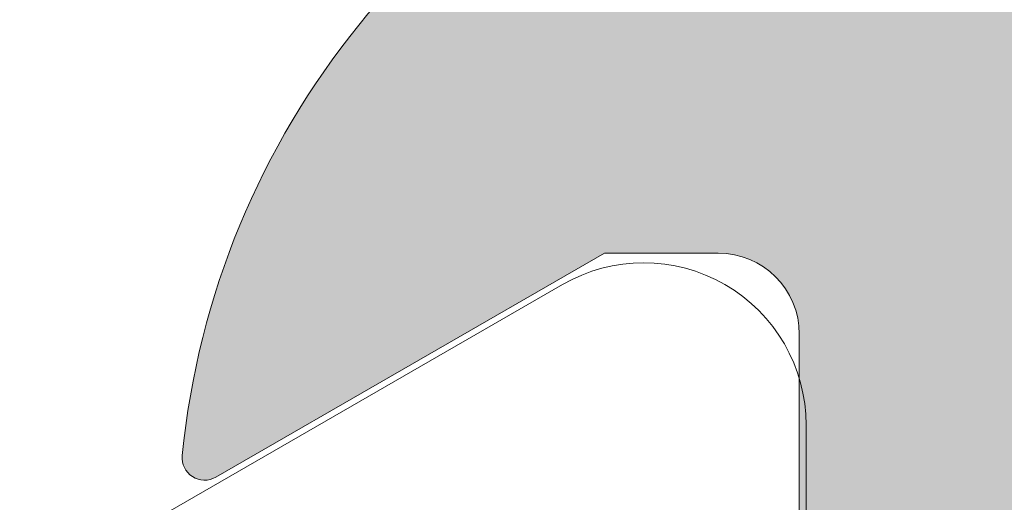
# Model space of a CAD drawing. Header units: metres. Extents: x 1316.5 to 1415.3, y -94.1 to -52.
# Tile 712 of 1056: x 1393.18988 to 1393.19594, y -70.23695 to -70.23397. Entities that reach past the tile are written whole.
import ezdxf

# ---------------------------------------------------------------- set-up
doc = ezdxf.new("R2010")
doc.units = ezdxf.units.M
doc.linetypes.add('AUSGEZOGEN', pattern=[0])
doc.layers.add('XR$1$Logos', color=255, linetype='AUSGEZOGEN', lineweight=13)

msp = doc.modelspace()

# ---------------------------------------------------------------- hatches: boundary and pattern name
at = {"layer": 'XR$1$Logos', "linetype": 'AUSGEZOGEN', "lineweight": 13, "transparency": 33554687}
h = msp.add_hatch(color=253, dxfattribs=at)
h.paths.add_polyline_path([(1393.194677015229, -70.24221225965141), (1393.194677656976, -70.24223758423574), (1393.194679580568, -70.24226284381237), (1393.194682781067, -70.24228797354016), (1393.194687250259, -70.2423129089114), (1393.19469297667, -70.24233758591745), (1393.194699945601, -70.2423619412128), (1393.194708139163, -70.24238591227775), (1393.194717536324, -70.24240943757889), (1393.19472811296, -70.24243245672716), (1393.194739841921, -70.24245491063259), (1393.194752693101, -70.24247674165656), (1393.194766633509, -70.24249789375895), (1393.194781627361, -70.2425183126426), (1393.194797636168, -70.24253794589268), (1393.194814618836, -70.2425567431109), (1393.19483253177, -70.24257465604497), (1393.194851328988, -70.2425916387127), (1393.194870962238, -70.2426076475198), (1393.194891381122, -70.24262264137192), (1393.194912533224, -70.24263658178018), (1393.194934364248, -70.2426494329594), (1393.194956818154, -70.24266116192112), (1393.194979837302, -70.24267173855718), (1393.195003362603, -70.24268113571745), (1393.195027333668, -70.2426893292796), (1393.195051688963, -70.24269629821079), (1393.195076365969, -70.24270202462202), (1393.195101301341, -70.24270649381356), (1393.195126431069, -70.24270969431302), (1393.195151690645, -70.24271161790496), (1393.195177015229, -70.24271225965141), (1393.195877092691, -70.24271225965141), (1393.195902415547, -70.24271161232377), (1393.195927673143, -70.24270968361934), (1393.195952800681, -70.24270647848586), (1393.195977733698, -70.2427020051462), (1393.196002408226, -70.24269627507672), (1393.196026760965, -70.24268930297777), (1393.196050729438, -70.24268110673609), (1393.196074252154, -70.24267170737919), (1393.196097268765, -70.24266112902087), (1393.196119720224, -70.24264939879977), (1393.19614154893, -70.2426365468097), (1393.196162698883, -70.2426226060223), (1393.196183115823, -70.2426076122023), (1393.19620274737, -70.24259160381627), (1393.19622154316, -70.24257462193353), (1393.196239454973, -70.2425567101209), (1393.196256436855, -70.24253791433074), (1393.196272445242, -70.24251828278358), (1393.196287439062, -70.24249786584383), (1393.196301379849, -70.24247671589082), (1393.196314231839, -70.24245488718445), (1393.19632596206, -70.24243243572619), (1393.196336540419, -70.24240941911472), (1393.196345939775, -70.24238589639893), (1393.196354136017, -70.2423619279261), (1393.196361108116, -70.242337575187), (1393.196366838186, -70.24231290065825), (1393.196371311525, -70.24228796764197), (1393.196374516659, -70.24226284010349), (1393.196376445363, -70.24223758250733), (1393.196377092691, -70.24221225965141), (1393.196377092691, -70.24141227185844), (1393.19637772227, -70.24138694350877), (1393.196379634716, -70.24136167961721), (1393.196382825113, -70.24133654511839), (1393.196387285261, -70.24131160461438), (1393.196393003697, -70.24128692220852), (1393.196399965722, -70.24126256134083), (1393.196408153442, -70.24123858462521), (1393.196417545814, -70.24121505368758), (1393.196428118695, -70.24119202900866), (1393.196439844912, -70.24116956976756), (1393.196452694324, -70.24114773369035), (1393.196466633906, -70.24112657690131), (1393.196481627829, -70.24110615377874), (1393.196497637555, -70.24108651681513), (1393.196514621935, -70.24106771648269), (1393.196532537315, -70.24104980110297), (1393.196551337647, -70.24103281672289), (1393.196570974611, -70.24101680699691), (1393.196591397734, -70.2410018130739), (1393.196612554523, -70.24098787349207), (1393.1966343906, -70.24097502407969), (1393.196656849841, -70.24096329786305), (1393.19667987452, -70.24095272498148), (1393.196703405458, -70.24094333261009), (1393.196727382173, -70.24093514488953), (1393.196751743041, -70.24092818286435), (1393.196776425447, -70.24092246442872), (1393.196801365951, -70.24091800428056), (1393.19682650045, -70.24091481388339), (1393.196851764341, -70.24091290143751), (1393.196877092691, -70.24091227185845), (1393.202276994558, -70.24091227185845), (1393.202302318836, -70.24091291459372), (1393.202327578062, -70.24091483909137), (1393.202352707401, -70.24091804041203), (1393.202377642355, -70.24092251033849), (1393.202402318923, -70.24092823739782), (1393.202426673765, -70.24093520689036), (1393.202450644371, -70.24094340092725), (1393.202474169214, -70.2409527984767), (1393.202497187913, -70.24096337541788), (1393.202519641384, -70.24097510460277), (1393.202541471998, -70.24098795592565), (1393.202562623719, -70.24100189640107), (1393.202583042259, -70.24101689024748), (1393.202602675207, -70.24103289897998), (1393.202621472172, -70.24104988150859), (1393.202639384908, -70.24106779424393), (1393.202656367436, -70.24108659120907), (1393.202672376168, -70.24110622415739), (1393.202687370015, -70.2411266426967), (1393.20270131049, -70.24114779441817), (1393.202714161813, -70.24116962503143), (1393.202725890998, -70.24119207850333), (1393.202736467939, -70.24121509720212), (1393.202745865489, -70.24123862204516), (1393.202754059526, -70.24126259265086), (1393.202761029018, -70.24128694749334), (1393.202766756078, -70.24131162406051), (1393.202771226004, -70.24133655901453), (1393.202774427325, -70.24136168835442), (1393.202776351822, -70.24138694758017), (1393.202776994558, -70.24141227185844), (1393.202776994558, -70.24221225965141), (1393.202777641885, -70.24223758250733), (1393.20277957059, -70.24226284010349), (1393.202782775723, -70.24228796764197), (1393.202787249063, -70.24231290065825), (1393.202792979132, -70.242337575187), (1393.202799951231, -70.2423619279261), (1393.202808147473, -70.24238589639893), (1393.20281754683, -70.24240941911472), (1393.202828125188, -70.24243243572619), (1393.202839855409, -70.24245488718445), (1393.202852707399, -70.24247671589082), (1393.202866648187, -70.24249786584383), (1393.202881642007, -70.24251828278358), (1393.202897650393, -70.24253791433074), (1393.202914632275, -70.2425567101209), (1393.202932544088, -70.24257462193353), (1393.202951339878, -70.24259160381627), (1393.202970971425, -70.2426076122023), (1393.202991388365, -70.2426226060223), (1393.203012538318, -70.2426365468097), (1393.203034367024, -70.24264939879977), (1393.203056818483, -70.24266112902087), (1393.203079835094, -70.24267170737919), (1393.20310335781, -70.24268110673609), (1393.203127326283, -70.24268930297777), (1393.203151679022, -70.24269627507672), (1393.203176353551, -70.2427020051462), (1393.203201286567, -70.24270647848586), (1393.203226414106, -70.24270968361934), (1393.203251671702, -70.24271161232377), (1393.203276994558, -70.24271225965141), (1393.203677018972, -70.24271225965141), (1393.203702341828, -70.24271161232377), (1393.203727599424, -70.24270968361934), (1393.203752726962, -70.24270647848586), (1393.203777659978, -70.2427020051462), (1393.203802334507, -70.24269627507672), (1393.203826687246, -70.24268930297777), (1393.203850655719, -70.24268110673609), (1393.203874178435, -70.24267170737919), (1393.203897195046, -70.24266112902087), (1393.203919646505, -70.24264939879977), (1393.203941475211, -70.2426365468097), (1393.203962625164, -70.2426226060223), (1393.203983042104, -70.2426076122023), (1393.204002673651, -70.24259160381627), (1393.204021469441, -70.24257462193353), (1393.204039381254, -70.2425567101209), (1393.204056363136, -70.24253791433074), (1393.204072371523, -70.24251828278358), (1393.204087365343, -70.24249786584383), (1393.20410130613, -70.24247671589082), (1393.20411415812, -70.24245488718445), (1393.204125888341, -70.24243243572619), (1393.2041364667, -70.24240941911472), (1393.204145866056, -70.24238589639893), (1393.204154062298, -70.2423619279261), (1393.204161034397, -70.242337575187), (1393.204166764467, -70.24231290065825), (1393.204171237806, -70.24228796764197), (1393.20417444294, -70.24226284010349), (1393.204176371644, -70.24223758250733), (1393.204177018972, -70.24221225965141), (1393.204177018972, -70.23191230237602), (1393.204177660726, -70.23188697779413), (1393.204179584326, -70.23186171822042), (1393.204182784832, -70.23183658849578), (1393.204187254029, -70.23181165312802), (1393.204192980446, -70.23178697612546), (1393.204199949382, -70.23176262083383), (1393.204208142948, -70.23173864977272), (1393.204217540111, -70.23171512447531), (1393.20422811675, -70.23169210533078), (1393.204239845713, -70.23166965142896), (1393.204252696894, -70.23164782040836), (1393.204266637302, -70.2316266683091), (1393.204281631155, -70.23160624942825), (1393.204297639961, -70.23158661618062), (1393.204314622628, -70.23156781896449), (1393.20433253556, -70.23154990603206), (1393.204351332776, -70.23153292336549), (1393.204370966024, -70.23151691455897), (1393.204391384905, -70.23150192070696), (1393.204412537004, -70.23148798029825), (1393.204434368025, -70.23147512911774), (1393.204456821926, -70.23146340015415), (1393.204479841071, -70.23145282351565), (1393.204503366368, -70.23144342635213), (1393.20452733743, -70.23143523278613), (1393.204551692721, -70.23142826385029), (1393.204576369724, -70.23142253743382), (1393.204601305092, -70.23141806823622), (1393.204626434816, -70.2314148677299), (1393.20465169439, -70.2314129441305), (1393.204677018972, -70.23141230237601), (1393.208177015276, -70.23141230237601), (1393.208177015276, -70.23241230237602), (1393.208177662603, -70.23243762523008), (1393.208179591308, -70.23246288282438), (1393.208182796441, -70.23248801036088), (1393.20818726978, -70.23251294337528), (1393.208192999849, -70.23253761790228), (1393.208199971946, -70.23256197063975), (1393.208208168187, -70.23258593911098), (1393.208217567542, -70.23260946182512), (1393.208228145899, -70.23263247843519), (1393.208239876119, -70.23265492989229), (1393.208252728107, -70.23267675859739), (1393.208266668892, -70.23269790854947), (1393.20828166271, -70.2327183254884), (1393.208297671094, -70.23273795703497), (1393.208314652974, -70.23275675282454), (1393.208332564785, -70.23277466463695), (1393.208351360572, -70.23279164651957), (1393.208370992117, -70.23280765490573), (1393.208391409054, -70.23282264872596), (1393.208412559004, -70.23283658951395), (1393.208434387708, -70.23284944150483), (1393.208456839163, -70.23286117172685), (1393.208479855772, -70.23287175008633), (1393.208503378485, -70.23288114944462), (1393.208527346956, -70.23288934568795), (1393.208551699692, -70.23289631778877), (1393.208576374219, -70.23290204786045), (1393.208601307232, -70.23290652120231), (1393.208626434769, -70.23290972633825), (1393.208651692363, -70.23291165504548), (1393.208677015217, -70.23291230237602), (1393.209177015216, -70.23291230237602), (1393.209202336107, -70.23291165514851), (1393.209227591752, -70.2329097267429), (1393.20925271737, -70.23290652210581), (1393.209277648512, -70.23290204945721), (1393.209302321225, -70.23289632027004), (1393.209326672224, -70.23288934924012), (1393.209350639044, -70.23288115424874), (1393.20937416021, -70.23287175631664), (1393.209397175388, -70.23286117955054), (1393.209419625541, -70.2328494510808), (1393.209441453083, -70.23283660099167), (1393.209462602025, -70.23282266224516), (1393.209483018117, -70.23280767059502), (1393.20950264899, -70.23279166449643), (1393.20952144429, -70.23277468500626), (1393.209539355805, -70.23275677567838), (1393.20955633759, -70.23273798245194), (1393.209572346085, -70.2327183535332), (1393.209587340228, -70.23269793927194), (1393.209601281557, -70.23267679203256), (1393.209614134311, -70.23265496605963), (1393.209625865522, -70.23263251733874), (1393.209636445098, -70.23260950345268), (1393.209645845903, -70.23258598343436), (1393.20965404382, -70.23256201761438), (1393.209661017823, -70.23253766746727), (1393.209666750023, -70.23251299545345), (1393.209671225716, -70.23248806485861), (1393.209674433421, -70.23246293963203), (1393.20967636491, -70.23243768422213), (1393.209677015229, -70.23241236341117), (1393.209677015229, -70.1724125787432), (1393.209676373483, -70.17238725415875), (1393.209674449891, -70.17236199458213), (1393.209671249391, -70.17233686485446), (1393.2096667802, -70.1723119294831), (1393.209661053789, -70.17228725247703), (1393.209654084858, -70.1722628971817), (1393.209645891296, -70.17223892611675), (1393.209636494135, -70.1722154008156), (1393.209625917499, -70.17219238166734), (1393.209614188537, -70.1721699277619), (1393.209601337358, -70.17214809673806), (1393.20958739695, -70.17212694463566), (1393.209572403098, -70.1721065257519), (1393.209556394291, -70.17208689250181), (1393.209539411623, -70.17206809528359), (1393.209521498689, -70.17205018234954), (1393.209502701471, -70.1720331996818), (1393.209483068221, -70.17201719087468), (1393.209462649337, -70.17200219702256), (1393.209441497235, -70.17198825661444), (1393.209419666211, -70.17197540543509), (1393.209397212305, -70.17196367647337), (1393.209374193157, -70.17195309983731), (1393.209350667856, -70.17194370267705), (1393.209326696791, -70.171935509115), (1393.209302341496, -70.17192854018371), (1393.20927766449, -70.17192281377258), (1393.209252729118, -70.17191834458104), (1393.20922759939, -70.17191514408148), (1393.209202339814, -70.17191322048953), (1393.209177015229, -70.1719125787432), (1393.205177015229, -70.1719125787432), (1393.205151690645, -70.17191322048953), (1393.205126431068, -70.17191514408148), (1393.205101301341, -70.17191834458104), (1393.205076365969, -70.17192281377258), (1393.205051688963, -70.17192854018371), (1393.205027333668, -70.171935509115), (1393.205003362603, -70.17194370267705), (1393.204979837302, -70.17195309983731), (1393.204956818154, -70.17196367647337), (1393.204934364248, -70.17197540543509), (1393.204912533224, -70.17198825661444), (1393.204891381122, -70.17200219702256), (1393.204870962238, -70.17201719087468), (1393.204851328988, -70.1720331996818), (1393.20483253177, -70.17205018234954), (1393.204814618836, -70.17206809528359), (1393.204797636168, -70.17208689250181), (1393.204781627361, -70.1721065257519), (1393.204766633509, -70.17212694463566), (1393.204752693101, -70.17214809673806), (1393.204739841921, -70.1721699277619), (1393.20472811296, -70.17219238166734), (1393.204717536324, -70.1722154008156), (1393.204708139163, -70.17223892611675), (1393.204699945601, -70.1722628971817), (1393.20469297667, -70.17228725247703), (1393.204687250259, -70.1723119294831), (1393.204682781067, -70.17233686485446), (1393.204679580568, -70.17236199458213), (1393.204677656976, -70.17238725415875), (1393.204677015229, -70.1724125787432), (1393.204677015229, -70.17371257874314), (1393.204677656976, -70.17373790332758), (1393.204679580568, -70.17376316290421), (1393.204682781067, -70.17378829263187), (1393.204687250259, -70.17381322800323), (1393.20469297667, -70.1738379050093), (1393.204699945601, -70.17386226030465), (1393.204708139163, -70.1738862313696), (1393.204717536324, -70.17390975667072), (1393.20472811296, -70.173932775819), (1393.204739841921, -70.17395522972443), (1393.204752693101, -70.17397706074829), (1393.204766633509, -70.17399821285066), (1393.204781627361, -70.17401863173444), (1393.204797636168, -70.17403826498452), (1393.204814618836, -70.17405706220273), (1393.20483253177, -70.1740749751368), (1393.204851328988, -70.17409195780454), (1393.204870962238, -70.17410796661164), (1393.204891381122, -70.17412296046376), (1393.204912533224, -70.17413690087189), (1393.204934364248, -70.17414975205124), (1393.204956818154, -70.17416148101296), (1393.204979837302, -70.17417205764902), (1393.205003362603, -70.17418145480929), (1393.205027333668, -70.17418964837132), (1393.205051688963, -70.17419661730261), (1393.205076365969, -70.17420234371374), (1393.205101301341, -70.17420681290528), (1393.205126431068, -70.17421001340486), (1393.205151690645, -70.1742119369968), (1393.205177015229, -70.17421257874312), (1393.205677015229, -70.17421257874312), (1393.205677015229, -70.17321257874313), (1393.207377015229, -70.17321257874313), (1393.207427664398, -70.17321386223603), (1393.207478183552, -70.1732177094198), (1393.207528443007, -70.17322411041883), (1393.20757831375, -70.1732330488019), (1393.207627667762, -70.17324450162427), (1393.207676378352, -70.17325843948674), (1393.207724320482, -70.17327482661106), (1393.207771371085, -70.17329362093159), (1393.207817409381, -70.17331477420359), (1393.207862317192, -70.17333823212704), (1393.20790597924, -70.17336393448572), (1393.207948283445, -70.17339181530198), (1393.207989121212, -70.17342180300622), (1393.208028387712, -70.17345382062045), (1393.208065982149, -70.17348778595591), (1393.208101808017, -70.17352361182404), (1393.208135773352, -70.17356120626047), (1393.208167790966, -70.17360047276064), (1393.208197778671, -70.17364131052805), (1393.208225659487, -70.17368361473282), (1393.208251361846, -70.17372727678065), (1393.208274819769, -70.17377218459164), (1393.208295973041, -70.17381822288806), (1393.208314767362, -70.17386527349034), (1393.208331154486, -70.17391321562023), (1393.208345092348, -70.17396192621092), (1393.208356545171, -70.17401128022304), (1393.208365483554, -70.17406115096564), (1393.208371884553, -70.17411141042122), (1393.208375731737, -70.17416192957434), (1393.208377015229, -70.17421257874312), (1393.208377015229, -70.17821257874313), (1393.208375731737, -70.17826322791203), (1393.208371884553, -70.17831374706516), (1393.208365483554, -70.17836400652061), (1393.208356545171, -70.17841387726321), (1393.208345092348, -70.17846323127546), (1393.208331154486, -70.17851194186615), (1393.208314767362, -70.17855988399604), (1393.208295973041, -70.17860693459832), (1393.208274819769, -70.17865297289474), (1393.208251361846, -70.17869788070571), (1393.208225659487, -70.17874154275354), (1393.208197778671, -70.17878384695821), (1393.208167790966, -70.17882468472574), (1393.208135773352, -70.17886395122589), (1393.208101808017, -70.17890154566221), (1393.208065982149, -70.17893737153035), (1393.208028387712, -70.17897133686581), (1393.207989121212, -70.17900335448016), (1393.207948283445, -70.1790333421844), (1393.20790597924, -70.17906122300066), (1393.207862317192, -70.17908692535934), (1393.207817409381, -70.17911038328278), (1393.207771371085, -70.17913153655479), (1393.207724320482, -70.17915033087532), (1393.207676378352, -70.17916671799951), (1393.207627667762, -70.17918065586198), (1393.20757831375, -70.17919210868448), (1393.207528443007, -70.17920104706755), (1393.207478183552, -70.17920744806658), (1393.207427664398, -70.17921129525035), (1393.207377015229, -70.17921257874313), (1393.205677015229, -70.17921257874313), (1393.205677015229, -70.17821257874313), (1393.205177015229, -70.17821257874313), (1393.205151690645, -70.17821322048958), (1393.205126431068, -70.17821514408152), (1393.205101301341, -70.17821834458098), (1393.205076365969, -70.17822281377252), (1393.205051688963, -70.17822854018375), (1393.205027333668, -70.17823550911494), (1393.205003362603, -70.1782437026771), (1393.204979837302, -70.17825309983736), (1393.204956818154, -70.17826367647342), (1393.204934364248, -70.17827540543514), (1393.204912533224, -70.17828825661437), (1393.204891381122, -70.17830219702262), (1393.204870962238, -70.17831719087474), (1393.204851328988, -70.17833319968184), (1393.20483253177, -70.17835018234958), (1393.204814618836, -70.17836809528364), (1393.204797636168, -70.17838689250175), (1393.204781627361, -70.17840652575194), (1393.204766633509, -70.17842694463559), (1393.204752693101, -70.17844809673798), (1393.204739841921, -70.17846992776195), (1393.20472811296, -70.17849238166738), (1393.204717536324, -70.17851540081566), (1393.204708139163, -70.17853892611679), (1393.204699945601, -70.17856289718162), (1393.20469297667, -70.17858725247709), (1393.204687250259, -70.17861192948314), (1393.204682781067, -70.17863686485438), (1393.204679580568, -70.17866199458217), (1393.204677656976, -70.1786872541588), (1393.204677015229, -70.17871257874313), (1393.204677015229, -70.18151257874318), (1393.204677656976, -70.18153790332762), (1393.204679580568, -70.18156316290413), (1393.204682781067, -70.18158829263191), (1393.204687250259, -70.18161322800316), (1393.20469297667, -70.18163790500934), (1393.204699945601, -70.18166226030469), (1393.204708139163, -70.18168623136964), (1393.204717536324, -70.18170975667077), (1393.20472811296, -70.18173277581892), (1393.204739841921, -70.18175522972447), (1393.204752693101, -70.18177706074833), (1393.204766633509, -70.18179821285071), (1393.204781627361, -70.18181863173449), (1393.204797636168, -70.18183826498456), (1393.204814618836, -70.18185706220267), (1393.20483253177, -70.18187497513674), (1393.204851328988, -70.18189195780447), (1393.204870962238, -70.18190796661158), (1393.204891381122, -70.18192296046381), (1393.204912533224, -70.18193690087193), (1393.204934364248, -70.18194975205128), (1393.204956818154, -70.181961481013), (1393.204979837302, -70.18197205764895), (1393.205003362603, -70.18198145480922), (1393.205027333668, -70.18198964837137), (1393.205051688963, -70.18199661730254), (1393.205076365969, -70.18200234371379), (1393.205101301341, -70.18200681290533), (1393.205126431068, -70.1820100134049), (1393.205151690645, -70.18201193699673), (1393.205177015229, -70.18201257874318), (1393.205377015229, -70.18201257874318), (1393.205402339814, -70.18201193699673), (1393.205427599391, -70.1820100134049), (1393.205452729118, -70.18200681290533), (1393.20547766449, -70.18200234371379), (1393.205502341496, -70.18199661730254), (1393.205526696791, -70.18198964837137), (1393.205550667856, -70.18198145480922), (1393.205574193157, -70.18197205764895), (1393.205597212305, -70.181961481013), (1393.205619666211, -70.18194975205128), (1393.205641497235, -70.18193690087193), (1393.205662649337, -70.18192296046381), (1393.205683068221, -70.18190796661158), (1393.205702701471, -70.18189195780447), (1393.205721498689, -70.18187497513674), (1393.205739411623, -70.18185706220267), (1393.205756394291, -70.18183826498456), (1393.205772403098, -70.18181863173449), (1393.20578739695, -70.18179821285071), (1393.205801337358, -70.18177706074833), (1393.205814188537, -70.18175522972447), (1393.205825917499, -70.18173277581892), (1393.205836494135, -70.18170975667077), (1393.205845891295, -70.18168623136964), (1393.205854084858, -70.18166226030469), (1393.205861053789, -70.18163790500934), (1393.2058667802, -70.18161322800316), (1393.205871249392, -70.18158829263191), (1393.205874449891, -70.18156316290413), (1393.205876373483, -70.18153790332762), (1393.205877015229, -70.18151257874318), (1393.205877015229, -70.18101257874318), (1393.205877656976, -70.18098725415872), (1393.205879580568, -70.18096199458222), (1393.205882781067, -70.18093686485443), (1393.205887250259, -70.18091192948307), (1393.20589297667, -70.180887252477), (1393.205899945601, -70.18086289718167), (1393.205908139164, -70.18083892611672), (1393.205917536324, -70.18081540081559), (1393.20592811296, -70.18079238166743), (1393.205939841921, -70.18076992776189), (1393.205952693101, -70.18074809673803), (1393.205966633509, -70.18072694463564), (1393.205981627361, -70.18070652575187), (1393.205997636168, -70.1806868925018), (1393.206014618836, -70.18066809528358), (1393.20603253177, -70.18065018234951), (1393.206051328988, -70.18063319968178), (1393.206070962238, -70.18061719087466), (1393.206091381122, -70.18060219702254), (1393.206112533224, -70.18058825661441), (1393.206134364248, -70.18057540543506), (1393.206156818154, -70.18056367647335), (1393.206179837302, -70.1805530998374), (1393.206203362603, -70.18054370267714), (1393.206227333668, -70.18053550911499), (1393.206251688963, -70.18052854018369), (1393.206276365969, -70.18052281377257), (1393.206301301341, -70.18051834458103), (1393.206326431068, -70.18051514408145), (1393.206351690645, -70.18051322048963), (1393.206377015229, -70.18051257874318), (1393.20757701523, -70.18051257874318), (1393.207602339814, -70.18051322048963), (1393.20762759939, -70.18051514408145), (1393.207652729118, -70.18051834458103), (1393.207677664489, -70.18052281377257), (1393.207702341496, -70.18052854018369), (1393.207726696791, -70.18053550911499), (1393.207750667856, -70.18054370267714), (1393.207774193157, -70.1805530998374), (1393.207797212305, -70.18056367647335), (1393.207819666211, -70.18057540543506), (1393.207841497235, -70.18058825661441), (1393.207862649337, -70.18060219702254), (1393.207883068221, -70.18061719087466), (1393.207902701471, -70.18063319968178), (1393.207921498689, -70.18065018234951), (1393.207939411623, -70.18066809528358), (1393.207956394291, -70.1806868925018), (1393.207972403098, -70.18070652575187), (1393.20798739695, -70.18072694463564), (1393.208001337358, -70.18074809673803), (1393.208014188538, -70.18076992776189), (1393.208025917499, -70.18079238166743), (1393.208036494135, -70.18081540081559), (1393.208045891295, -70.18083892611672), (1393.208054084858, -70.18086289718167), (1393.208061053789, -70.180887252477), (1393.2080667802, -70.18091192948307), (1393.208071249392, -70.18093686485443), (1393.208074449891, -70.18096199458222), (1393.208076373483, -70.18098725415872), (1393.208077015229, -70.18101257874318), (1393.208077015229, -70.19391421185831), (1393.207467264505, -70.20001171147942), (1393.207461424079, -70.20005880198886), (1393.207453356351, -70.20010556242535), (1393.207443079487, -70.20015188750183), (1393.207430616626, -70.2001976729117), (1393.20741599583, -70.20024281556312), (1393.20739925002, -70.20028721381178), (1393.2073804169, -70.20033076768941), (1393.207359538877, -70.20037337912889), (1393.207336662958, -70.20041495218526), (1393.207311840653, -70.2004553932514), (1393.207285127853, -70.20049461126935), (1393.207256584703, -70.20053251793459), (1393.207226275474, -70.20056902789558), (1393.207194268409, -70.20060405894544), (1393.207160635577, -70.20063753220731), (1393.207125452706, -70.20066937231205), (1393.207088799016, -70.20069950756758), (1393.207050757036, -70.20072787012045), (1393.207011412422, -70.20075439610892), (1393.206970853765, -70.20077902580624), (1393.206929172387, -70.20080170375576), (1393.20688646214, -70.20082237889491), (1393.206842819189, -70.20084100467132), (1393.206798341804, -70.20085753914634), (1393.206753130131, -70.20087194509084), (1393.206707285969, -70.20088419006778), (1393.206660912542, -70.2008942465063), (1393.206614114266, -70.20090209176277), (1393.206566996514, -70.2009077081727), (1393.206519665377, -70.20091108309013), (1393.206472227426, -70.20091220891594), (1393.196877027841, -70.20091220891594), (1393.196851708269, -70.20091156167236), (1393.196826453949, -70.20090963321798), (1393.19680132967, -70.2009064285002), (1393.196776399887, -70.20090195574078), (1393.196751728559, -70.20089622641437), (1393.196727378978, -70.20088925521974), (1393.196703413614, -70.20088106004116), (1393.196679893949, -70.20087166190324), (1393.196656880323, -70.200861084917), (1393.196634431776, -70.20084935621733), (1393.196612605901, -70.20083650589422), (1393.196591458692, -70.20082256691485), (1393.1965710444, -70.20080757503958), (1393.196551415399, -70.20079156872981), (1393.196532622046, -70.20077458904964), (1393.196514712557, -70.20075667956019), (1393.196497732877, -70.20073788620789), (1393.196481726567, -70.20071825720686), (1393.196466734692, -70.20069784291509), (1393.196452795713, -70.2006766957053), (1393.196439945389, -70.20065486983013), (1393.19642821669, -70.20063242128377), (1393.196417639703, -70.20060940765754), (1393.196408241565, -70.20058588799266), (1393.196400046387, -70.20056192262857), (1393.196393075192, -70.20053757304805), (1393.196387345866, -70.20051290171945), (1393.196382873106, -70.20048797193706), (1393.196379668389, -70.20046284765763), (1393.196377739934, -70.2004375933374), (1393.196377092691, -70.20041227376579), (1393.196377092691, -70.1994125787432), (1393.196376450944, -70.19938725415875), (1393.196374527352, -70.19936199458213), (1393.196371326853, -70.19933686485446), (1393.196366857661, -70.1993119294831), (1393.19636113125, -70.19928725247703), (1393.196354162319, -70.1992628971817), (1393.196345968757, -70.19923892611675), (1393.196336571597, -70.1992154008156), (1393.19632599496, -70.19919238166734), (1393.196314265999, -70.1991699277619), (1393.19630141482, -70.19914809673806), (1393.196287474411, -70.19912694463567), (1393.196272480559, -70.1991065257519), (1393.196256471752, -70.19908689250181), (1393.196239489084, -70.1990680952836), (1393.19622157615, -70.19905018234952), (1393.196202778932, -70.1990331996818), (1393.196183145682, -70.19901719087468), (1393.196162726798, -70.19900219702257), (1393.196141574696, -70.19898825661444), (1393.196119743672, -70.19897540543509), (1393.196097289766, -70.19896367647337), (1393.196074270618, -70.19895309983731), (1393.196050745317, -70.19894370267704), (1393.196026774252, -70.198935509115), (1393.196002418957, -70.19892854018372), (1393.195977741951, -70.19892281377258), (1393.195952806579, -70.19891834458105), (1393.195927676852, -70.19891514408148), (1393.195902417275, -70.19891322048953), (1393.195877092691, -70.1989125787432), (1393.194677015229, -70.1989125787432), (1393.194673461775, -70.19892376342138), (1393.194669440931, -70.19893478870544), (1393.194664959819, -70.19894563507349), (1393.194660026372, -70.19895628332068), (1393.194654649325, -70.19896671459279), (1393.1946488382, -70.19897691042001), (1393.194642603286, -70.19898685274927), (1393.194635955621, -70.19899652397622), (1393.194628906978, -70.1990059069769), (1393.194621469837, -70.19901498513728), (1393.194613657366, -70.19902374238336), (1393.194605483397, -70.19903216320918), (1393.194596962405, -70.19904023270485), (1393.194588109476, -70.1990479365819), (1393.194578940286, -70.19905526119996), (1393.194569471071, -70.19906219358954), (1393.194559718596, -70.19906872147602), (1393.19454970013, -70.19907483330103), (1393.194539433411, -70.19908051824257), (1393.194528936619, -70.19908576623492), (1393.194518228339, -70.19909056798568), (1393.194507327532, -70.1990949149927), (1393.194496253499, -70.19909879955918), (1393.194485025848, -70.19910221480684), (1393.194473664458, -70.1991051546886), (1393.194462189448, -70.19910761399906), (1393.194450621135, -70.19910958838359), (1393.194438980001, -70.19911107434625), (1393.19442728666, -70.19911206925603), (1393.194415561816, -70.19911257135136), (1393.19440382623, -70.19911257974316), (1393.19395023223, -70.19911257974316), (1393.193938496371, -70.19911257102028), (1393.193926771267, -70.1991120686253), (1393.193915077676, -70.19911107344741), (1393.193903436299, -70.19910958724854), (1393.193891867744, -70.19910761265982), (1393.193880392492, -70.19910515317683), (1393.193869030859, -70.19910221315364), (1393.193857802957, -70.19909879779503), (1393.193846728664, -70.1990949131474), (1393.193835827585, -70.19909056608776), (1393.193825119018, -70.19908576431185), (1393.193814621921, -70.19908051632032), (1393.193804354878, -70.19907483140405), (1393.193794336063, -70.19906871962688), (1393.193784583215, -70.19906219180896), (1393.193775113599, -70.19905525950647), (1393.193765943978, -70.1990479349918), (1393.193757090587, -70.19904023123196), (1393.193748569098, -70.19903216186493), (1393.193740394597, -70.19902374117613), (1393.193732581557, -70.19901498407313), (1393.193725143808, -70.1990059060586), (1393.193718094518, -70.19899652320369), (1393.193711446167, -70.19898685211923), (1393.193705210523, -70.19897690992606), (1393.193699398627, -70.19896671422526), (1393.193694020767, -70.19895628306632), (1393.193689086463, -70.19894563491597), (1393.193684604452, -70.19893478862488), (1393.193680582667, -70.19892376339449), (1393.19367702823, -70.1989125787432), (1393.191797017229, -70.1989125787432), (1393.191781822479, -70.19891296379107), (1393.191766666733, -70.19891411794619), (1393.191751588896, -70.19891603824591), (1393.191736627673, -70.19891871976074), (1393.19172182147, -70.1989221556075), (1393.191707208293, -70.19892633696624), (1393.191692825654, -70.19893125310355), (1393.191678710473, -70.19893689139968), (1393.191664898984, -70.1989432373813), (1393.191651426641, -70.19895027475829), (1393.191638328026, -70.1989579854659), (1393.191625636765, -70.19896634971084), (1393.191613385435, -70.19897534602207), (1393.191601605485, -70.19898495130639), (1393.191590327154, -70.19899514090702), (1393.191579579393, -70.19900588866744), (1393.191569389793, -70.19901716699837), (1393.191559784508, -70.19902894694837), (1393.191550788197, -70.19904119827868), (1393.191542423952, -70.19905388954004), (1393.191534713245, -70.19906698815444), (1393.191527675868, -70.19908046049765), (1393.191521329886, -70.19909427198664), (1393.19151569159, -70.19910838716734), (1393.191510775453, -70.19912276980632), (1393.191506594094, -70.19913738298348), (1393.191503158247, -70.19915218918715), (1393.191500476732, -70.1991671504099), (1393.191498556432, -70.1991822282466), (1393.191497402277, -70.19919738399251), (1393.191497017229, -70.19921257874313), (1393.191497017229, -70.20019255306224), (1393.191497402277, -70.20020774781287), (1393.191498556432, -70.20022290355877), (1393.191500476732, -70.20023798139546), (1393.191503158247, -70.20025294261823), (1393.191506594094, -70.20026774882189), (1393.191510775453, -70.20028236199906), (1393.19151569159, -70.20029674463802), (1393.191521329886, -70.20031085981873), (1393.191527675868, -70.20032467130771), (1393.191534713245, -70.20033814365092), (1393.191542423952, -70.20035124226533), (1393.191550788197, -70.20036393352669), (1393.191559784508, -70.200376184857), (1393.191569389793, -70.200387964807), (1393.191579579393, -70.20039924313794), (1393.191590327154, -70.20040999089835), (1393.191601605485, -70.200420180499), (1393.191613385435, -70.2004297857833), (1393.191625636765, -70.20043878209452), (1393.191638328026, -70.20044714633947), (1393.191651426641, -70.20045485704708), (1393.191664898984, -70.20046189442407), (1393.191678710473, -70.20046824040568), (1393.191692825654, -70.20047387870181), (1393.191707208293, -70.20047879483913), (1393.19172182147, -70.20048297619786), (1393.191736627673, -70.20048641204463), (1393.191751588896, -70.20048909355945), (1393.191766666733, -70.20049101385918), (1393.191781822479, -70.2004921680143), (1393.191797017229, -70.20049255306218), (1393.19455701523, -70.20049255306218), (1393.19456309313, -70.2004927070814), (1393.194569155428, -70.20049316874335), (1393.194575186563, -70.20049393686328), (1393.194581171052, -70.20049500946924), (1393.194587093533, -70.20049638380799), (1393.194592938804, -70.20049805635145), (1393.19459869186, -70.20050002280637), (1393.194604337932, -70.20050227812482), (1393.194609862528, -70.20050481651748), (1393.194615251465, -70.20050763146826), (1393.194620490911, -70.20051071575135), (1393.194625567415, -70.20051406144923), (1393.194630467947, -70.20051765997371), (1393.194635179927, -70.2005215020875), (1393.19463969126, -70.20052557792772), (1393.194643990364, -70.20052987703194), (1393.194648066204, -70.2005343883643), (1393.194651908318, -70.20053910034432), (1393.194655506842, -70.20054400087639), (1393.19465885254, -70.20054907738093), (1393.194661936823, -70.20055431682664), (1393.194664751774, -70.20055970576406), (1393.194667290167, -70.20056523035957), (1393.194669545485, -70.2005708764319), (1393.19467151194, -70.20057662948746), (1393.194673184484, -70.20058247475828), (1393.194674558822, -70.20058839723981), (1393.194675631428, -70.20059438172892), (1393.194676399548, -70.20060041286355), (1393.19467686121, -70.20060647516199), (1393.194677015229, -70.20061255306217), (1393.194677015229, -70.2049125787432), (1393.194676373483, -70.20493790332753), (1393.194674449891, -70.20496316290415), (1393.194671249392, -70.20498829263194), (1393.1946667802, -70.20501322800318), (1393.194661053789, -70.20503790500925), (1393.194654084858, -70.20506226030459), (1393.194645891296, -70.20508623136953), (1393.194636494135, -70.20510975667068), (1393.194625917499, -70.20513277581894), (1393.194614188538, -70.20515522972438), (1393.194601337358, -70.20517706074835), (1393.19458739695, -70.20519821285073), (1393.194572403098, -70.20521863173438), (1393.194556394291, -70.20523826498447), (1393.194539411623, -70.20525706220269), (1393.194521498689, -70.20527497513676), (1393.194502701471, -70.20529195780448), (1393.194483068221, -70.2053079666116), (1393.194462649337, -70.20532296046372), (1393.194441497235, -70.20533690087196), (1393.194419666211, -70.20534975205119), (1393.194397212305, -70.20536148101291), (1393.194374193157, -70.20537205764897), (1393.194350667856, -70.20538145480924), (1393.194326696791, -70.2053896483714), (1393.194302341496, -70.20539661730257), (1393.19427766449, -70.20540234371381), (1393.194252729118, -70.20540681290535), (1393.19422759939, -70.2054100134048), (1393.194202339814, -70.20541193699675), (1393.194177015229, -70.2054125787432), (1393.19347701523, -70.2054125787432), (1393.191084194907, -70.20403108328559), (1393.191075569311, -70.20402650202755), (1393.191066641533, -70.20402254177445), (1393.191057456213, -70.20401922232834), (1393.19104805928, -70.204016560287), (1393.191038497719, -70.20401456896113), (1393.191028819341, -70.20401325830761), (1393.191019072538, -70.20401263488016), (1393.191009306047, -70.2040127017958), (1393.190999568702, -70.20401345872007), (1393.190989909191, -70.20401490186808), (1393.190980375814, -70.20401702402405), (1393.19097101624, -70.20401981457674), (1393.190961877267, -70.20402325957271), (1393.190953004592, -70.20402734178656), (1393.190944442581, -70.20403204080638), (1393.190936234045, -70.20403733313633), (1393.190928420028, -70.20404319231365), (1393.190921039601, -70.2040495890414), (1393.190914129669, -70.20405649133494), (1393.190907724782, -70.20406386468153), (1393.190901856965, -70.20407167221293), (1393.190896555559, -70.2040798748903), (1393.190891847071, -70.20408843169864), (1393.190887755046, -70.20409729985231), (1393.190884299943, -70.20410643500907), (1393.19088149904, -70.20411579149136), (1393.19087936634, -70.20412532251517), (1393.190877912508, -70.20413498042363), (1393.190877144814, -70.20414471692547), (1393.190877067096, -70.2041544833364), (1393.190877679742, -70.2041642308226), (1393.190899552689, -70.2043505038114), (1393.190928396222, -70.20453582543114), (1393.190964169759, -70.2047199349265), (1393.191006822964, -70.20490257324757), (1393.191056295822, -70.20508348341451), (1393.191112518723, -70.20526241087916), (1393.191175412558, -70.20543910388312), (1393.191244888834, -70.20561331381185), (1393.191320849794, -70.20578479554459), (1393.191403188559, -70.20595330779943), (1393.191491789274, -70.20611861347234), (1393.191586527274, -70.20628047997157), (1393.191687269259, -70.20643867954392), (1393.19179387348, -70.20659298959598), (1393.191906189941, -70.20674319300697), (1393.192024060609, -70.20688907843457), (1393.192147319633, -70.20703044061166), (1393.192275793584, -70.20716708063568), (1393.192409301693, -70.20729880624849), (1393.192547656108, -70.20742543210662), (1393.19269066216, -70.20754678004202), (1393.192838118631, -70.20766267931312), (1393.192989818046, -70.20777296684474), (1393.193145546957, -70.20787748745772), (1393.193305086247, -70.20797609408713), (1393.193468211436, -70.20806864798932), (1393.193634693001, -70.20815501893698), (1393.193804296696, -70.20823508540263), (1393.193976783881, -70.20830873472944), (1393.194151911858, -70.20837586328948), (1393.194329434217, -70.20843637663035), (1393.19434867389, -70.20844296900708), (1393.194367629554, -70.20845033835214), (1393.194386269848, -70.20845847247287), (1393.19440456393, -70.20846735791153), (1393.194422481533, -70.20847697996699), (1393.194439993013, -70.20848732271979), (1393.194457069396, -70.20849836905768), (1393.194473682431, -70.20851010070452), (1393.19448980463, -70.20852249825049), (1393.19450540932, -70.20853554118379), (1393.194520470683, -70.208549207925), (1393.194534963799, -70.20856347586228), (1393.19454886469, -70.20857832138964), (1393.194562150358, -70.20859371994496), (1393.194574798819, -70.20860964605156), (1393.194586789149, -70.20862607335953), (1393.194598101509, -70.20864297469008), (1393.194608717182, -70.20866032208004), (1393.194618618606, -70.20867808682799), (1393.194627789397, -70.20869623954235), (1393.194636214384, -70.20871475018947), (1393.194643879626, -70.2087335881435), (1393.194650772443, -70.20875272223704), (1393.194656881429, -70.20877212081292), (1393.194662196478, -70.20879175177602), (1393.194666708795, -70.20881158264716), (1393.194670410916, -70.20883158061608), (1393.194673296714, -70.20885171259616), (1393.194675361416, -70.20887194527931), (1393.194676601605, -70.20889224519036), (1393.194677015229, -70.2089125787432), (1393.194677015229, -70.2319125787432), (1393.194676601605, -70.23193291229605), (1393.194675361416, -70.23195321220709), (1393.194673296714, -70.23197344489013), (1393.194670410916, -70.23199357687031), (1393.194666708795, -70.23201357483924), (1393.194662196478, -70.23203340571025), (1393.194656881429, -70.23205303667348), (1393.194650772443, -70.23207243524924), (1393.194643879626, -70.23209156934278), (1393.194636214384, -70.23211040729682), (1393.194627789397, -70.23212891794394), (1393.194618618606, -70.23214707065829), (1393.194608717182, -70.23216483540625), (1393.194598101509, -70.2321821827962), (1393.194586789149, -70.23219908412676), (1393.194574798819, -70.23221551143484), (1393.194562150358, -70.23223143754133), (1393.19454886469, -70.23224683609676), (1393.194534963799, -70.23226168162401), (1393.194520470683, -70.2322759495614), (1393.19450540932, -70.23228961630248), (1393.19448980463, -70.2323026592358), (1393.194473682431, -70.23231505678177), (1393.194457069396, -70.23232678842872), (1393.194439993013, -70.23233783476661), (1393.194422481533, -70.2323481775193), (1393.19440456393, -70.23235779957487), (1393.194386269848, -70.23236668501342), (1393.194367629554, -70.23237481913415), (1393.19434867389, -70.23238218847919), (1393.194329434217, -70.23238878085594), (1393.194151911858, -70.23244929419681), (1393.193976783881, -70.23251642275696), (1393.193804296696, -70.23259007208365), (1393.193634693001, -70.23267013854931), (1393.193468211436, -70.23275650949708), (1393.193305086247, -70.23284906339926), (1393.193145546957, -70.23294767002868), (1393.192989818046, -70.23305219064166), (1393.192838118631, -70.23316247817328), (1393.19269066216, -70.23327837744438), (1393.192547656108, -70.23339972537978), (1393.192409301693, -70.2335263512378), (1393.192275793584, -70.2336580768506), (1393.192147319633, -70.23379471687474), (1393.192024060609, -70.23393607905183), (1393.191906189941, -70.23408196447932), (1393.19179387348, -70.23423216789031), (1393.191687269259, -70.23438647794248), (1393.191586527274, -70.23454467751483), (1393.191491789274, -70.23470654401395), (1393.191403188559, -70.23487184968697), (1393.191320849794, -70.23504036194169), (1393.191244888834, -70.23521184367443), (1393.191175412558, -70.23538605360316), (1393.191112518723, -70.23556274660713), (1393.191056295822, -70.23574167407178), (1393.191006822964, -70.23592258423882), (1393.190964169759, -70.2361052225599), (1393.190928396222, -70.23628933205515), (1393.190899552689, -70.23647465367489), (1393.190877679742, -70.2366609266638), (1393.190877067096, -70.23667067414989), (1393.190877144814, -70.23668044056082), (1393.190877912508, -70.23669017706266), (1393.19087936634, -70.23669983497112), (1393.19088149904, -70.23670936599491), (1393.190884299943, -70.23671872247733), (1393.190887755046, -70.23672785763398), (1393.190891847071, -70.23673672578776), (1393.190896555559, -70.23674528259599), (1393.190901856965, -70.23675348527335), (1393.190907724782, -70.23676129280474), (1393.190914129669, -70.23676866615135), (1393.190921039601, -70.23677556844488), (1393.190928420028, -70.23678196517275), (1393.190936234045, -70.23678782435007), (1393.190944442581, -70.23679311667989), (1393.190953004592, -70.23679781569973), (1393.190961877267, -70.23680189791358), (1393.19097101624, -70.23680534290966), (1393.190980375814, -70.23680813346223), (1393.190989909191, -70.2368102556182), (1393.190999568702, -70.23681169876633), (1393.191009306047, -70.2368124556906), (1393.191019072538, -70.23681252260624), (1393.191028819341, -70.23681189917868), (1393.191038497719, -70.23681058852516), (1393.19104805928, -70.23680859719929), (1393.191057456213, -70.23680593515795), (1393.191066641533, -70.23680261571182), (1393.191075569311, -70.23679865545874), (1393.191084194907, -70.2367940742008), (1393.19347701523, -70.2354125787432), (1393.194177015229, -70.2354125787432), (1393.194202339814, -70.23541322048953), (1393.19422759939, -70.23541514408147), (1393.194252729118, -70.23541834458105), (1393.19427766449, -70.23542281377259), (1393.194302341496, -70.23542854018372), (1393.194326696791, -70.235435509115), (1393.194350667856, -70.23544370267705), (1393.194374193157, -70.23545309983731), (1393.194397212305, -70.23546367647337), (1393.194419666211, -70.2354754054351), (1393.194441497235, -70.23548825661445), (1393.194462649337, -70.23550219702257), (1393.194483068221, -70.23551719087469), (1393.194502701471, -70.2355331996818), (1393.194521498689, -70.23555018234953), (1393.194539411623, -70.2355680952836), (1393.194556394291, -70.23558689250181), (1393.194572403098, -70.23560652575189), (1393.19458739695, -70.23562694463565), (1393.194601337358, -70.23564809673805), (1393.194614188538, -70.2356699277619), (1393.194625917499, -70.23569238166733), (1393.194636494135, -70.23571540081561), (1393.194645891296, -70.23573892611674), (1393.194654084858, -70.23576289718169), (1393.194661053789, -70.23578725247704), (1393.1946667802, -70.2358119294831), (1393.194671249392, -70.23583686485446), (1393.194674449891, -70.23586199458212), (1393.194676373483, -70.23588725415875), (1393.194677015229, -70.2359125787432), (1393.194677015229, -70.24021260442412), (1393.19467686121, -70.24021868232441), (1393.194676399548, -70.24022474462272), (1393.194675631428, -70.24023077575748), (1393.194674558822, -70.24023676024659), (1393.194673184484, -70.240242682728), (1393.19467151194, -70.24024852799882), (1393.194669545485, -70.2402542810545), (1393.194667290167, -70.24025992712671), (1393.194664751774, -70.24026545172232), (1393.194661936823, -70.24027084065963), (1393.19465885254, -70.24027608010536), (1393.194655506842, -70.2402811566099), (1393.194651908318, -70.24028605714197), (1393.194648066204, -70.2402907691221), (1393.194643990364, -70.24029528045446), (1393.19463969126, -70.24029957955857), (1393.194635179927, -70.24030365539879), (1393.194630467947, -70.24030749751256), (1393.194625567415, -70.24031109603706), (1393.194620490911, -70.24031444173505), (1393.194615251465, -70.24031752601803), (1393.194609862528, -70.24032034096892), (1393.194604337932, -70.24032287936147), (1393.19459869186, -70.24032513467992), (1393.194592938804, -70.24032710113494), (1393.194587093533, -70.24032877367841), (1393.194581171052, -70.24033014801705), (1393.194575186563, -70.240331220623), (1393.194569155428, -70.24033198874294), (1393.19456309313, -70.240332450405), (1393.19455701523, -70.24033260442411), (1393.191797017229, -70.24033260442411), (1393.191781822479, -70.24033298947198), (1393.191766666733, -70.2403341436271), (1393.191751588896, -70.24033606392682), (1393.191736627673, -70.24033874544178), (1393.19172182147, -70.24034218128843), (1393.191707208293, -70.24034636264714), (1393.191692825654, -70.24035127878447), (1393.191678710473, -70.2403569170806), (1393.191664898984, -70.24036326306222), (1393.191651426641, -70.24037030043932), (1393.191638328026, -70.24037801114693), (1393.191625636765, -70.24038637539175), (1393.191613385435, -70.24039537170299), (1393.191601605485, -70.24040497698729), (1393.191590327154, -70.24041516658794), (1393.191579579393, -70.24042591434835), (1393.191569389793, -70.24043719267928), (1393.191559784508, -70.2404489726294), (1393.191550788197, -70.24046122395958), (1393.191542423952, -70.24047391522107), (1393.191534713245, -70.24048701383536), (1393.191527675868, -70.24050048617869), (1393.191521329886, -70.24051429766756), (1393.19151569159, -70.24052841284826), (1393.191510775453, -70.24054279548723), (1393.191506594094, -70.24055740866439), (1393.191503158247, -70.24057221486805), (1393.191500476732, -70.24058717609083), (1393.191498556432, -70.24060225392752), (1393.191497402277, -70.24061740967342), (1393.191497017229, -70.24063260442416), (1393.191497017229, -70.24161257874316), (1393.191497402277, -70.24162777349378), (1393.191498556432, -70.2416429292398), (1393.191500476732, -70.24165800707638), (1393.191503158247, -70.24167296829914), (1393.191506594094, -70.24168777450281), (1393.191510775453, -70.24170238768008), (1393.19151569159, -70.24171677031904), (1393.191521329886, -70.24173088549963), (1393.191527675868, -70.24174469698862), (1393.191534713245, -70.24175816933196), (1393.191542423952, -70.24177126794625), (1393.191550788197, -70.24178395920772), (1393.191559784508, -70.24179621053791), (1393.191569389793, -70.24180799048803), (1393.191579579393, -70.24181926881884), (1393.191590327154, -70.24183001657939), (1393.191601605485, -70.24184020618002), (1393.191613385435, -70.24184981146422), (1393.191625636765, -70.24185880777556), (1393.191638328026, -70.24186717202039), (1393.191651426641, -70.241874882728), (1393.191664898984, -70.24188192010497), (1393.191678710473, -70.24188826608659), (1393.191692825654, -70.24189390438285), (1393.191707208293, -70.24189882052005), (1393.19172182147, -70.24190300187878), (1393.191736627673, -70.24190643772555), (1393.191751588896, -70.24190911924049), (1393.191766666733, -70.24191103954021), (1393.191781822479, -70.24191219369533), (1393.191797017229, -70.2419125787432), (1393.19367702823, -70.2419125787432), (1393.193680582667, -70.2419013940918), (1393.193684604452, -70.24189036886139), (1393.193689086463, -70.24187952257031), (1393.193694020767, -70.24186887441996), (1393.193699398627, -70.24185844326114), (1393.193705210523, -70.24184824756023), (1393.193711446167, -70.24183830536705), (1393.193718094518, -70.24182863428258), (1393.193725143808, -70.24181925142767), (1393.193732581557, -70.24181017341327), (1393.193740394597, -70.24180141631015), (1393.193748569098, -70.24179299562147), (1393.193757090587, -70.24178492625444), (1393.193765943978, -70.24177722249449), (1393.193775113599, -70.24176989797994), (1393.193784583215, -70.24176296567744), (1393.193794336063, -70.2417564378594), (1393.193804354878, -70.24175032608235), (1393.193814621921, -70.24174464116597), (1393.193825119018, -70.24173939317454), (1393.193835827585, -70.24173459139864), (1393.193846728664, -70.241730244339), (1393.193857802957, -70.24172635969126), (1393.193869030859, -70.24172294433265), (1393.193880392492, -70.24172000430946), (1393.193891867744, -70.24171754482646), (1393.193903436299, -70.24171557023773), (1393.193915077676, -70.24171408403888), (1393.193926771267, -70.2417130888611), (1393.193938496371, -70.24171258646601), (1393.19395023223, -70.24171257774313), (1393.19440382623, -70.24171257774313), (1393.194415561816, -70.24171258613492), (1393.19442728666, -70.24171308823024), (1393.194438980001, -70.24171408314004), (1393.194450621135, -70.24171556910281), (1393.194462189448, -70.24171754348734), (1393.194473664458, -70.24172000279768), (1393.194485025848, -70.24172294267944), (1393.194496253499, -70.24172635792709), (1393.194507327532, -70.24173024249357), (1393.194518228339, -70.24173458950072), (1393.194528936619, -70.24173939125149), (1393.194539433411, -70.24174463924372), (1393.19454970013, -70.24175032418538), (1393.194559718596, -70.24175643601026), (1393.194569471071, -70.24176296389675), (1393.194578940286, -70.24176989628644), (1393.194588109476, -70.24177722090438), (1393.194596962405, -70.24178492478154), (1393.194605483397, -70.2417929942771), (1393.194613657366, -70.24180141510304), (1393.194621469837, -70.24181017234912), (1393.194628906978, -70.24181925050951), (1393.194635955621, -70.24182863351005), (1393.194642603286, -70.24183830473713), (1393.1946488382, -70.24184824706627), (1393.194654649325, -70.2418584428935), (1393.194660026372, -70.24186887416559), (1393.194664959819, -70.2418795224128), (1393.194669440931, -70.24189036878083), (1393.194673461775, -70.2419013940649), (1393.194677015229, -70.2419125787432)])
h.paths.add_polyline_path([(1393.207726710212, -70.22998932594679), (1393.207702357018, -70.22999629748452), (1393.207677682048, -70.23000202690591), (1393.207652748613, -70.23000649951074), (1393.207627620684, -70.2300097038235), (1393.207602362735, -70.23001163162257), (1393.207577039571, -70.23001227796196), (1393.204276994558, -70.23001227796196), (1393.204201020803, -70.23001420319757), (1393.204125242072, -70.23001997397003), (1393.204049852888, -70.23002957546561), (1393.203975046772, -70.23004298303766), (1393.203901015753, -70.23006016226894), (1393.203827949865, -70.23008106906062), (1393.203756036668, -70.23010564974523), (1393.203685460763, -70.23013384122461), (1393.203616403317, -70.23016557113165), (1393.203549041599, -70.23020075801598), (1393.203483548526, -70.23023931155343), (1393.203420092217, -70.23028113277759), (1393.203358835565, -70.23032611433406), (1393.203299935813, -70.23037414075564), (1393.203243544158, -70.23042508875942), (1393.203189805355, -70.23047882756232), (1393.203138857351, -70.23053521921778), (1393.20309083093, -70.23059411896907), (1393.203045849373, -70.23065537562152), (1393.203004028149, -70.23071883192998), (1393.202965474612, -70.23078432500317), (1393.202930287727, -70.23085168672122), (1393.20289855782, -70.23092074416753), (1393.202870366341, -70.23099132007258), (1393.202845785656, -70.23106323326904), (1393.202824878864, -70.23113629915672), (1393.202807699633, -70.23121033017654), (1393.202794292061, -70.23128513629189), (1393.202784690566, -70.23136052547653), (1393.202778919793, -70.23143630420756), (1393.202776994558, -70.23151227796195), (1393.202776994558, -70.23921225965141), (1393.202776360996, -70.23923758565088), (1393.202774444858, -70.23926284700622), (1393.202771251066, -70.23928797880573), (1393.202766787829, -70.23931291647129), (1393.202761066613, -70.23933759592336), (1393.202754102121, -70.23936195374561), (1393.202745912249, -70.23938592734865), (1393.202736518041, -70.23940945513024), (1393.202725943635, -70.23943247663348), (1393.202714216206, -70.2394549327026), (1393.202701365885, -70.23947676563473), (1393.202687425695, -70.23949791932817), (1393.202672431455, -70.23951833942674), (1393.202656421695, -70.23953797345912), (1393.202639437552, -70.23955677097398), (1393.20262152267, -70.23957468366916), (1393.202602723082, -70.23959166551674), (1393.202583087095, -70.23960767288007), (1393.202562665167, -70.23962266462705), (1393.202541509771, -70.23963660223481), (1393.202519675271, -70.23964944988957), (1393.20249721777, -70.23966117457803), (1393.202474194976, -70.23967174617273), (1393.202450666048, -70.23968113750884), (1393.202426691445, -70.23968932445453), (1393.202402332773, -70.23969628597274), (1393.202377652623, -70.2397020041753), (1393.202352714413, -70.23970646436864), (1393.202327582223, -70.239709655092), (1393.202302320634, -70.23971156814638), (1393.202276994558, -70.23971219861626), (1393.196877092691, -70.23971219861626), (1393.196851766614, -70.23971156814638), (1393.196826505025, -70.239709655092), (1393.196801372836, -70.23970646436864), (1393.196776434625, -70.2397020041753), (1393.196751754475, -70.23969628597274), (1393.196727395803, -70.23968932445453), (1393.1967034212, -70.23968113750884), (1393.196679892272, -70.23967174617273), (1393.196656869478, -70.23966117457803), (1393.196634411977, -70.23964944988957), (1393.196612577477, -70.23963660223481), (1393.196591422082, -70.23962266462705), (1393.196571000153, -70.23960767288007), (1393.196551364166, -70.23959166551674), (1393.196532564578, -70.23957468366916), (1393.196514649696, -70.23955677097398), (1393.196497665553, -70.23953797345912), (1393.196481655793, -70.23951833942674), (1393.196466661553, -70.23949791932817), (1393.196452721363, -70.23947676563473), (1393.196439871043, -70.2394549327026), (1393.196428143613, -70.23943247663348), (1393.196417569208, -70.23940945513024), (1393.196408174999, -70.23938592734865), (1393.196399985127, -70.23936195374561), (1393.196393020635, -70.23933759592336), (1393.19638729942, -70.23931291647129), (1393.196382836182, -70.23928797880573), (1393.196379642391, -70.23926284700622), (1393.196377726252, -70.23923758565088), (1393.196377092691, -70.23921225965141), (1393.196377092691, -70.20261222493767), (1393.196377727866, -70.20258689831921), (1393.196379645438, -70.20256163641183), (1393.196382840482, -70.20253650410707), (1393.196387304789, -70.20251156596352), (1393.196393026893, -70.20248688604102), (1393.196399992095, -70.20246252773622), (1393.196408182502, -70.20243855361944), (1393.196417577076, -70.20241502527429), (1393.196428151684, -70.20239200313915), (1393.196439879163, -70.2023695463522), (1393.196452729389, -70.20234771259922), (1393.19646666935, -70.20232655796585), (1393.19648166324, -70.20230613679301), (1393.196497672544, -70.20228650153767), (1393.196514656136, -70.20226770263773), (1393.196532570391, -70.20224978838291), (1393.196551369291, -70.20223280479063), (1393.196571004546, -70.20221679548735), (1393.196591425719, -70.20220180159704), (1393.196612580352, -70.20218786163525), (1393.196634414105, -70.20217501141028), (1393.196656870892, -70.20216328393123), (1393.196679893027, -70.20215270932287), (1393.196703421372, -70.20214331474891), (1393.196727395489, -70.20213512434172), (1393.196751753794, -70.20212815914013), (1393.196776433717, -70.20212243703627), (1393.19680137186, -70.2021179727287), (1393.196826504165, -70.20211477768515), (1393.196851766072, -70.20211286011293), (1393.196877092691, -70.20211222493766), (1393.207577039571, -70.20211222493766), (1393.207602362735, -70.20211287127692), (1393.207627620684, -70.20211479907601), (1393.207652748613, -70.20211800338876), (1393.207677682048, -70.20212247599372), (1393.207702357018, -70.20212820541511), (1393.207726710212, -70.20213517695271), (1393.207750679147, -70.20214337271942), (1393.207774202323, -70.20215277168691), (1393.207797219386, -70.20216334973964), (1393.207819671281, -70.2021750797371), (1393.2078415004, -70.20218793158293), (1393.207862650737, -70.20220187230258), (1393.207883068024, -70.20221686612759), (1393.207902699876, -70.20223287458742), (1393.207921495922, -70.20224985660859), (1393.207939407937, -70.20226776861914), (1393.207956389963, -70.20228656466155), (1393.207972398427, -70.20230619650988), (1393.207987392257, -70.2023266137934), (1393.208001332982, -70.20234776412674), (1393.208014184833, -70.20236959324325), (1393.208025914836, -70.20239204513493), (1393.208036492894, -70.20241506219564), (1393.208045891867, -70.20243858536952), (1393.208054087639, -70.20246255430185), (1393.208061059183, -70.20248690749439), (1393.20806678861, -70.20251158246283), (1393.208071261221, -70.20253651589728), (1393.20807446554, -70.20256164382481), (1393.208076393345, -70.20258690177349), (1393.20807703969, -70.20261222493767), (1393.20807703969, -70.22951227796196), (1393.208076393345, -70.22953760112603), (1393.20807446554, -70.22956285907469), (1393.208071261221, -70.22958798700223), (1393.20806678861, -70.2296129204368), (1393.208061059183, -70.22963759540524), (1393.208054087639, -70.22966194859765), (1393.208045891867, -70.22968591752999), (1393.208036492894, -70.22970944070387), (1393.208025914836, -70.2297324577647), (1393.208014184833, -70.22975490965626), (1393.208001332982, -70.22977673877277), (1393.207987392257, -70.22979788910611), (1393.207972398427, -70.22981830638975), (1393.207956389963, -70.22983793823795), (1393.207939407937, -70.22985673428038), (1393.207921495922, -70.22987464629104), (1393.207902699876, -70.22989162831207), (1393.207883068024, -70.22990763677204), (1393.207862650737, -70.22992263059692), (1393.2078415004, -70.22993657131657), (1393.207819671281, -70.2299494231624), (1393.207797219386, -70.22996115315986), (1393.207774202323, -70.22997173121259), (1393.207750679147, -70.22998113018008)], flags=16)

# ---------------------------------------------------------------- linework, layer by layer
at = {"layer": 'XR$1$Logos', "color": 255, "linetype": 'AUSGEZOGEN', "lineweight": 13, "transparency": 33554687}
for p, q in [((1393.194677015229, -70.2359125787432), (1393.194677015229, -70.24021260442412)), ((1393.194718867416, -70.23980011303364), (1393.194718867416, -70.23647307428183))]:
    msp.add_line(p, q, dxfattribs=at)
for points in [[(1393.191084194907, -70.2367940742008), (1393.19347701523, -70.2354125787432), (1393.194177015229, -70.2354125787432)], [(1393.193218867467, -70.23560704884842), (1393.190788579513, -70.2370101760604), (1393.189877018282, -70.2370101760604)]]:
    msp.add_lwpolyline(points, dxfattribs=at)
for centre, radius, start, end in [((1393.195853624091, -70.23715080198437), 0.005, 107.7484163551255, 174.3774224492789), ((1393.194177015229, -70.2359125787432), 0.0005, 0, 90), ((1393.193718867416, -70.23647307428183), 0.001, 0, 119.9999965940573), ((1393.191015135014, -70.23667445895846), 0.000138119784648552, 174.3774224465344, 300.0000000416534)]:
    msp.add_arc(centre, radius, start, end, dxfattribs=at)

doc.saveas('drawing.dxf')
